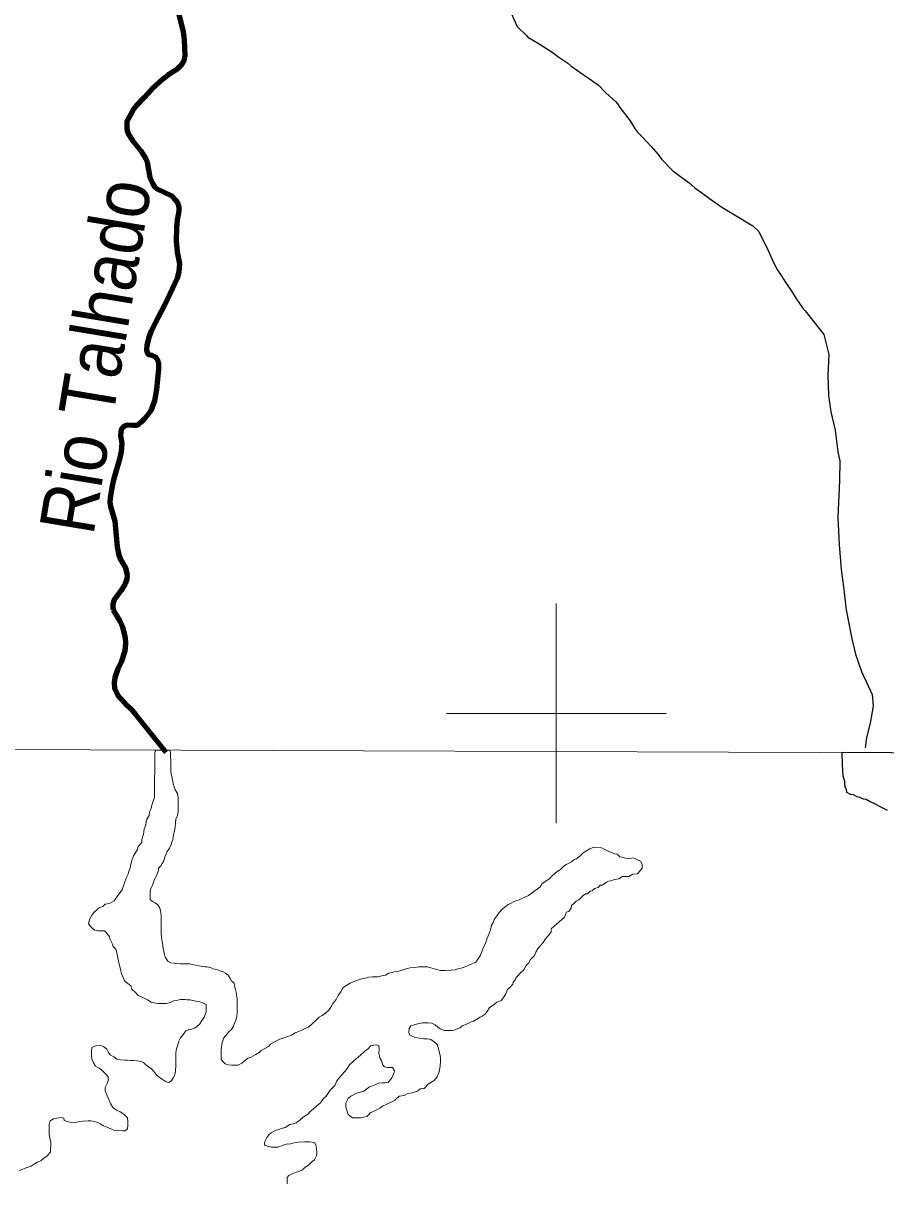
# Model space of a CAD drawing. Extents: x 553962 to 842807, y 8883888 to 9032388.
# Drawn here: x 620146 to 628002, y 8945727 to 8956284 of the extents above; entities that cross this region are included whole.
import ezdxf
from ezdxf.enums import TextEntityAlignment as Align

# ---------------------------------------------------------------- set-up
doc = ezdxf.new("R2010")
doc.units = 0
doc.header["$LTSCALE"] = 200
for name, color, linetype, lineweight in [('1', 7, 'Continuous', 13), ('12', 7, 'Continuous', 25), ('2', 7, 'Continuous', 13), ('21', 7, 'Continuous', 25), ('24', 7, 'Continuous', 25), ('25', 7, 'Continuous', 13), ('9', 7, 'Continuous', 90)]:
    doc.layers.add(name, color=color, linetype=linetype, lineweight=lineweight)
doc.layers.add('49', color=7, linetype='Continuous')

msp = doc.modelspace()

# ---------------------------------------------------------------- linework, layer by layer
at = {"layer": '1'}
msp.add_line((565315.3, 8949866.8), (791497.7, 8949052.2), dxfattribs=at)
at = {"layer": '12'}
for points in [[(624563.3, 8956437), (624643.8, 8956253.8), (624732.1, 8956169.8), (624741.4, 8956157.8), (624844.8, 8956096.9), (624963, 8956021), (625024.6, 8955976), (625106.9, 8955919.1), (625134.8, 8955896.1), (625215.8, 8955838.1), (625381.6, 8955722.2), (625453.3, 8955650.2), (625539.4, 8955570.2), (625559, 8955549.2), (625578.1, 8955517.2), (625672.3, 8955394.1), (625719.6, 8955321.1), (625744.1, 8955288.1), (625787.2, 8955246.1), (625865, 8955162.1), (625928.3, 8955090.1), (625962.8, 8955044), (626062.5, 8954941)], [(626062.5, 8954941), (626210.1, 8954830.1), (626263.6, 8954786.1), (626369.3, 8954710.2), (626395.7, 8954688.2), (626508.6, 8954610.2), (626539.2, 8954592.2), (626598.2, 8954554.3), (626792.1, 8954439.4), (626840.8, 8954390.4), (626864.8, 8954350.4), (626929.5, 8954214.3), (626976, 8954113.2), (627012.7, 8954042.1), (627056.3, 8953977.1), (627085.1, 8953931.1), (627140.4, 8953852), (627187.4, 8953773), (627209.8, 8953740), (627243.8, 8953694), (627268.1, 8953665), (627437.5, 8953449.9)], [(627437.5, 8953449.9), (627481.8, 8953267.7), (627474.2, 8953079.4), (627481, 8952894.1), (627502, 8952745.9), (627539.5, 8952577.7), (627565.1, 8952382.4), (627583.5, 8952301.3), (627578.9, 8952122), (627564.2, 8951783.5), (627578, 8951538.1), (627594.5, 8951309.8), (627615.6, 8951152.6), (627641.3, 8950944.3), (627690, 8950694), (627726.6, 8950540.8), (627780.8, 8950380.6), (627876.2, 8950172.5), (627886.3, 8950067.3), (627860.6, 8949911), (627825.7, 8949779.8), (627813.3, 8949686.6)]]:
    msp.add_lwpolyline(points, dxfattribs=at)
at = {"layer": '2'}
for p, q in [((625000, 8949000), (625000, 8951000)), ((624000, 8950000), (626000, 8950000))]:
    msp.add_line(p, q, dxfattribs=at)
at = {"layer": '21'}
msp.add_lwpolyline([(628960.2, 8949636.4), (627600.1, 8949642.9), (627603.7, 8949532.3), (627605.9, 8949482.3), (627610.5, 8949432.2), (627625.2, 8949384.6), (627625.1, 8949364.6), (627627.4, 8949332), (627639.7, 8949309.5), (627644.5, 8949284.4), (627676.9, 8949264.2), (627704.4, 8949261.6), (627739.3, 8949243.9), (627761.7, 8949238.7), (627796.6, 8949223.5), (627824.1, 8949218.4), (627859, 8949198.2), (627903.8, 8949177.9), (627948.7, 8949152.7), (628014.1, 8949120.8)], dxfattribs=at)
at = {"layer": '24'}
for points in [[(621563.4, 8956363.1), (621602.1, 8956205), (621612.3, 8956132.8), (621617.2, 8955989.6), (621609.4, 8955942.6), (621581.9, 8955900.4), (621546.5, 8955864.3), (621462.3, 8955810.1), (621421.6, 8955778), (621315.5, 8955681.7), (621248.5, 8955606.5), (621180.3, 8955539.2), (621144.2, 8955490.1), (621090.8, 8955387.9), (621089.6, 8955318.8), (621102.6, 8955276.7), (621141.2, 8955216.7), (621216.2, 8955123.7), (621263.9, 8955050.6), (621273.7, 8955018.6), (621298.4, 8954880.4), (621326.6, 8954818.3), (621344.8, 8954792.3), (621361.2, 8954778.3), (621494.9, 8954716.5), (621540.7, 8954668.5), (621556.5, 8954637.4), (621563.9, 8954607.4), (621564.5, 8954574.3), (621548.8, 8954491.2), (621540.9, 8954424.1), (621539.7, 8954301.9), (621548, 8954202.7), (621568.6, 8954096.6), (621562.7, 8954019.5), (621547, 8953964.4), (621433.8, 8953717.8), (621371.7, 8953602.5), (621309.6, 8953474.2), (621290.3, 8953424.1), (621271.3, 8953352), (621268.5, 8953307.9), (621278.3, 8953276.9), (621286.8, 8953268.9), (621318.5, 8953261.9), (621350.1, 8953247.9), (621369.2, 8953222.9), (621379.6, 8953197.9)], [(621379.6, 8953197.9), (621378.8, 8953137.8), (621359.7, 8952949.5), (621342.4, 8952846.3), (621307.8, 8952755.1), (621249.5, 8952681.9), (621219.1, 8952650.8), (621195, 8952631.7), (621171.1, 8952622.7), (621146.2, 8952620.6), (621100.1, 8952625.6), (621079.8, 8952621.5), (621057, 8952606.5), (621039.6, 8952581.4), (621035.3, 8952565.4), (621033.6, 8952527.3), (621045.1, 8952461.2), (621037.1, 8952383.1), (621025.7, 8952328), (620968.5, 8952127.6), (620952.3, 8952055.4), (620937.5, 8951961.3), (620936.1, 8951922.2), (620941.1, 8951883.2), (620980.3, 8951750), (621003, 8951516.7), (621017.4, 8951444.6), (621032.5, 8951402.6), (621077.7, 8951325.5), (621094.2, 8951257.4), (621089.4, 8951221.4), (621074.5, 8951180.3), (621038, 8951120.1), (620972.8, 8951028.9), (620962.2, 8950992.8), (620961.5, 8950967.8), (620966.3, 8950940.7)], [(620966.3, 8950940.7), (621026.2, 8950839.7), (621050.6, 8950784.6), (621074.2, 8950687.5), (621074.2, 8950687.5), (621078.6, 8950636.4), (621071, 8950569.3), (621042.3, 8950477.1), (621007.8, 8950405), (620980.8, 8950323.8), (620974.5, 8950282.7), (620979, 8950226.6), (621004.6, 8950171.6), (621028.3, 8950139.6), (621076, 8950091.6), (621124, 8950045.4), (621171.1, 8949985.9), (621444.2, 8949646.6)]]:
    msp.add_lwpolyline(points, dxfattribs=at)
at = {"layer": '25'}
for points in [[(621482.8, 8949664.5), (621346.7, 8949661.5), (621346.4, 8949629), (621346.2, 8949603.9), (621346.1, 8949583.9), (621345.8, 8949551.4), (621345.6, 8949523.8), (621345.4, 8949491.3), (621345.1, 8949458.7), (621342.3, 8949423.7), (621342, 8949383.7), (621341.8, 8949356.1), (621341.6, 8949328.6), (621341.3, 8949293.5), (621341.1, 8949261), (621340.9, 8949236), (621330.6, 8949201), (621317.8, 8949163.5), (621310.1, 8949133.5), (621297.4, 8949103.6), (621292.1, 8949071.1), (621271.9, 8949038.6), (621266.7, 8949008.6), (621264, 8948986.1), (621248.7, 8948946.2), (621240.8, 8948898.6), (621233.1, 8948876.2), (621227.9, 8948846.2), (621227.8, 8948826.1), (621192.5, 8948788.8), (621187.2, 8948761.3), (621164.5, 8948726.4), (621149.3, 8948704), (621134, 8948661.5), (621126.2, 8948629), (621120.9, 8948594), (621108.2, 8948561.5), (621098, 8948531.6), (621082.7, 8948501.6), (621067.4, 8948459.2), (621046.9, 8948394.2), (621009, 8948341.9), (620973.6, 8948294.6), (620933.4, 8948269.8), (620893.3, 8948262.5), (620871.8, 8948240.8), (620839.7, 8948232.1), (620839.7, 8948232.1), (620790.2, 8948188.4), (620769.8, 8948162.2), (620749.4, 8948124.4), (620741.9, 8948083.3), (620761.7, 8948058.1), (620796.5, 8948025.3), (620826.4, 8948020.1), (620846.5, 8948020), (620866.5, 8948019.9), (620886.5, 8948019.7), (620908.8, 8947999.6), (620933.6, 8947966.9), (620938.4, 8947941.8), (620958.1, 8947899.1), (620965.4, 8947879), (620988.4, 8947853.3), (621002, 8947807.1)], [(621309.6, 8948405), (621322.3, 8948437.5), (621335.1, 8948472.4), (621347.8, 8948499.9), (621360.5, 8948524.8), (621375.8, 8948559.8), (621378.5, 8948592.3), (621398.7, 8948612.2), (621411.4, 8948634.6), (621426.6, 8948657.1), (621436.8, 8948692.1), (621457.2, 8948744.5), (621480, 8948771.9), (621492.7, 8948806.8), (621500.4, 8948829.3), (621508.1, 8948851.8), (621515.9, 8948894.3), (621521.1, 8948919.3), (621528.9, 8948964.3), (621534.2, 8949001.8), (621537, 8949041.9), (621552.2, 8949066.8), (621557.6, 8949109.3), (621557.8, 8949146.9), (621558.1, 8949184.5), (621558.3, 8949204.5), (621556, 8949237), (621551.3, 8949272.1), (621531.5, 8949304.8), (621519.3, 8949339.9), (621511.9, 8949360), (621509.6, 8949382.6), (621502.3, 8949405.1), (621499.9, 8949425.2), (621492.6, 8949447.8), (621490.3, 8949470.3), (621490.4, 8949490.3), (621490.6, 8949510.3), (621490.7, 8949530.4), (621490.9, 8949550.4), (621491, 8949572.9), (621488.8, 8949605.5), (621486.5, 8949638.1), (621484.2, 8949658.1), (621482.8, 8949664.5)], [(625344.2, 8948781.4), (625306.1, 8948768.7), (625269.1, 8948746.8), (625242.2, 8948726.6), (625218.7, 8948704.8), (625183.6, 8948676.1), (625161, 8948666.2), (625138.4, 8948648.8), (625110.8, 8948634), (625090.7, 8948624.1), (625070.6, 8948609.2), (625037.8, 8948579.4), (625010.1, 8948559.5), (624990, 8948544.7), (624957.3, 8948514.8), (624937.1, 8948494.9), (624904.4, 8948472.6), (624871.8, 8948452.8), (624854, 8948420.4), (624826.3, 8948400.5), (624796.2, 8948378.2), (624771, 8948360.8), (624748.4, 8948341), (624713.2, 8948326.2), (624693.2, 8948318.8), (624663.1, 8948304), (624643, 8948296.6), (624617.9, 8948289.2), (624585.2, 8948269.4), (624562.7, 8948259.6), (624532.5, 8948237.2), (624512.4, 8948222.3), (624482.1, 8948187.5), (624461.9, 8948160.1), (624434.1, 8948125.2), (624426.4, 8948095.2), (624411.2, 8948072.8), (624403.4, 8948040.3), (624388.1, 8947995.4), (624370.2, 8947952.9), (624354.9, 8947908), (624332, 8947858), (624311.6, 8947800.6), (624288.8, 8947765.7), (624268.6, 8947735.8), (624246, 8947725.9), (624215.9, 8947713.6), (624193.3, 8947701.2), (624163.2, 8947691.4), (624133.1, 8947681.6), (624100.5, 8947674.3), (624080.5, 8947666.9), (624042.9, 8947662.2), (623990.5, 8947658.6), (623945.8, 8947660.4), (623899.4, 8947670.7), (623858.1, 8947684.4), (623827.6, 8947692.3), (623802.8, 8947692.5), (623780.2, 8947692.7), (623747.7, 8947692.9), (623710.2, 8947688.1), (623670.1, 8947683.4), (623642.6, 8947678.6), (623597.5, 8947663.8), (623574.9, 8947656.5), (623554.8, 8947651.6), (623524.8, 8947646.8), (623504.8, 8947641.9), (623477.2, 8947634.6), (623444.5, 8947617.3), (623409.5, 8947610), (623379.4, 8947602.7), (623349.4, 8947602.9), (623326.8, 8947600.5), (623294.3, 8947598.2), (623274.3, 8947593.4), (623239.2, 8947586.1), (623209.1, 8947578.8), (623176.5, 8947564), (623156.5, 8947559.1), (623123.8, 8947544.3), (623093.7, 8947527), (623061, 8947504.7), (623043.2, 8947472.2), (623015.4, 8947432.3), (622997.6, 8947394.9), (622967.4, 8947360.1), (622947.1, 8947325.2), (622929.4, 8947297.7), (622899.2, 8947270.4), (622869, 8947250.6), (622841.3, 8947233.2), (622808.6, 8947200.9), (622778.4, 8947173.6), (622743.1, 8947143.7), (622713, 8947131.4), (622682.9, 8947116.6), (622655.3, 8947104.3), (622622.7, 8947092), (622590, 8947072.2)], [(625783, 8948590.7), (625782.1, 8948627.4), (625766.8, 8948654.9), (625733.2, 8948670.1), (625702.6, 8948685.4), (625672, 8948679.3), (625632.3, 8948682.4), (625632.3, 8948682.4), (625598.7, 8948691.5), (625580.3, 8948694.6), (625553.8, 8948717.4), (625528.8, 8948722.6), (625506.4, 8948735.2), (625484, 8948740.4), (625461.6, 8948753.1), (625436.6, 8948763.2), (625411.7, 8948775.9), (625344.2, 8948781.4)], [(624953.4, 8948037.9), (625076.8, 8948144.7), (625084.4, 8948167.2), (625092.1, 8948189.7), (625114.7, 8948197.1), (625134.9, 8948229.5), (625140.1, 8948252), (625162.8, 8948271.8), (625182.9, 8948291.7), (625205.5, 8948301.6), (625225.7, 8948321.5), (625245.8, 8948343.9), (625266, 8948356.3), (625286, 8948356.2), (625308.7, 8948381), (625328.7, 8948385.9), (625348.9, 8948405.8), (625381.5, 8948415.6), (625401.6, 8948435.5), (625421.6, 8948437.9), (625456.8, 8948462.7), (625476.9, 8948472.6), (625497, 8948477.4), (625529.6, 8948487.2), (625549.6, 8948489.6), (625569.6, 8948494.5), (625604.8, 8948514.3), (625639.8, 8948516.5), (625662.3, 8948516.4), (625697.5, 8948536.2), (625740.1, 8948540.9), (625783, 8948590.7)], [(622590, 8947072.2), (622557.4, 8947059.8), (622537.3, 8947052.5), (622502.2, 8947040.2), (622482.2, 8947035.3), (622447, 8947015.5), (622419.4, 8947000.7), (622399.3, 8946988.3), (622379.1, 8946968.4), (622346.5, 8946948.6), (622313.8, 8946931.3), (622293.7, 8946913.9), (622263.5, 8946894.1), (622243.4, 8946881.7), (622223.3, 8946871.8), (622193.2, 8946862), (622158, 8946834.7), (622137.9, 8946817.3), (622105.2, 8946797.5), (622075.2, 8946797.7), (622042.7, 8946797.9), (622012.7, 8946800.6), (621985.2, 8946808.3), (621965.4, 8946830.9), (621948.1, 8946853.6), (621948.2, 8946876.1), (621948.4, 8946898.7), (621948.7, 8946938.7), (621951.4, 8946958.7), (621956.6, 8946988.7), (621961.8, 8947011.2), (621972, 8947046.2), (621992.2, 8947068.6), (622020, 8947101), (622040.1, 8947120.8), (622060.4, 8947153.3), (622073.2, 8947185.7), (622083.3, 8947208.2), (622091.1, 8947240.7), (622093.8, 8947275.7), (622094, 8947295.7), (622094.1, 8947315.8), (622094.5, 8947355.8), (622094.6, 8947378.4), (622094.8, 8947400.9), (622090.1, 8947438.5), (622085.3, 8947463.5), (622078, 8947498.6), (622070.7, 8947518.7), (622065.9, 8947543.8), (622043.5, 8947564), (622031.2, 8947586.6), (622011.4, 8947616.7), (621989, 8947634.4), (621966.6, 8947647.1), (621931.7, 8947659.8), (621909.3, 8947670), (621874.3, 8947675.2), (621851.8, 8947685.4), (621821.9, 8947693.1), (621801.9, 8947693.2), (621779.4, 8947695.9), (621749.4, 8947701.1), (621714.5, 8947708.8), (621687, 8947714), (621664.5, 8947719.2), (621632, 8947719.4), (621604.5, 8947719.6), (621574.5, 8947719.8), (621542, 8947722.5), (621519.5, 8947725.1), (621489.5, 8947730.3), (621464.6, 8947743), (621439.8, 8947781.9), (621439.8, 8947781.9), (621432.8, 8947805.4), (621428.1, 8947836), (621421, 8947857.1), (621416.3, 8947890), (621416.3, 8947890), (621406.9, 8947955.9), (621406.9, 8947955.9), (621406.9, 8947955.9), (621401.6, 8948001.3), (621401.6, 8948001.3), (621401.8, 8948038.9), (621402.1, 8948066.4), (621402.2, 8948088.9), (621402.5, 8948124), (621402.7, 8948156.5), (621400.5, 8948186.6), (621395.6, 8948206.7), (621390.8, 8948226.7), (621373.5, 8948256.9), (621348.6, 8948277.1), (621323.7, 8948287.2), (621303.8, 8948307.4), (621301.5, 8948329.9), (621301.7, 8948350), (621301.9, 8948380), (621309.6, 8948405)], [(623458.1, 8946443), (623503.3, 8946462.8), (623530.9, 8946480.1), (623571.2, 8946514.9), (623593.8, 8946519.7), (623616.3, 8946522.1), (623648.9, 8946539.4), (623689, 8946546.7), (623741.7, 8946563.8), (623761.8, 8946581.2), (623796.8, 8946586), (623834.6, 8946623.3), (623889.9, 8946658), (623915.2, 8946690.4), (623934, 8946736.3), (623942.9, 8946789.7), (623945.2, 8946834.1), (623947.4, 8946867.5), (623938.5, 8946911.9), (623925.1, 8946954.2), (623918.5, 8946983.1), (623907.3, 8946996.4), (623890.1, 8947011), (623857.8, 8947031.2), (623827.8, 8947036.4), (623790.3, 8947036.7), (623752.8, 8947044.4), (623717.8, 8947049.7), (623695.4, 8947057.3), (623663, 8947075.1), (623658.2, 8947097.6), (623660.9, 8947132.7), (623676.1, 8947155.1), (623696.2, 8947162.5), (623728.8, 8947169.8), (623751.3, 8947177.1), (623783.9, 8947181.9), (623803.9, 8947181.8), (623833.9, 8947181.6), (623868.9, 8947178.8), (623898.8, 8947163.6), (623921.1, 8947143.5), (623943.5, 8947128.3), (623978.4, 8947113), (623998.4, 8947112.9), (624028.5, 8947112.7), (624051, 8947112.6), (624073.5, 8947117.4), (624098.6, 8947127.3), (624126.7, 8947136.9), (624144.4, 8947154.6), (624182.9, 8947172.3), (624230.2, 8947193), (624230.2, 8947193), (624230.2, 8947193), (624248, 8947198.9), (624284.4, 8947218.7), (624307, 8947236.1), (624327.1, 8947243.4), (624352.2, 8947263.3), (624372.4, 8947285.7), (624392.7, 8947323.1), (624392.7, 8947323.1), (624425.5, 8947343.8), (624458.1, 8947370.2), (624478.2, 8947377.6), (624498.2, 8947387.5), (624521, 8947412.4), (624541.2, 8947447.3), (624556.5, 8947487.2), (624584.2, 8947512.1), (624604.4, 8947534.5), (624607.1, 8947554.5), (624627.2, 8947574.4), (624634.9, 8947596.9), (624655, 8947614.3), (624672.7, 8947636.7), (624705.5, 8947666.5), (624725.8, 8947703.9), (624748.4, 8947726.3), (624766.2, 8947758.8), (624801.5, 8947796.1), (624814.2, 8947826), (624837, 8947863.4), (624859.7, 8947890.8), (624879.9, 8947913.2), (624897.6, 8947938.1), (624910.3, 8947960.6), (624930.4, 8947978), (624953.2, 8948012.9), (624953.3, 8948032.3)], [(621002, 8947807.1), (621010.2, 8947760.9), (621021.1, 8947717.4), (621032, 8947671.2), (621042.8, 8947627.7), (621073.1, 8947562.9), (621125.3, 8947520), (621135.1, 8947489.8), (621169.8, 8947459.6), (621194.6, 8947431.9), (621237, 8947414.1), (621276.9, 8947391.3), (621311.7, 8947371), (621354.2, 8947360.7), (621374.2, 8947360.6), (621394.2, 8947360.5), (621424.2, 8947360.3), (621446.7, 8947360.1), (621486.8, 8947367.4), (621514.4, 8947382.2), (621554.5, 8947389.4), (621574.5, 8947394.3), (621594.5, 8947394.2), (621617, 8947394), (621637, 8947393.9), (621667.1, 8947393.7), (621707, 8947383.4), (621754.5, 8947375.6), (621786.9, 8947362.9), (621811.8, 8947350.2), (621811.6, 8947327.7), (621811.3, 8947287.6), (621803.6, 8947257.6), (621793.4, 8947232.6), (621773.2, 8947205.2), (621755.4, 8947175.3), (621725.2, 8947145.5)], [(621725.2, 8947145.5), (621705.1, 8947133.1), (621672.5, 8947123.3), (621647.5, 8947118.4), (621627.4, 8947111.1), (621607.1, 8947081.2), (621579.4, 8947046.3), (621561.6, 8947011.4), (621553.9, 8946983.9), (621546.2, 8946956.4), (621538.5, 8946933.9), (621535.8, 8946903.9), (621535.6, 8946881.3), (621535.3, 8946838.8), (621535, 8946808.8), (621534.9, 8946786.2), (621534.6, 8946751.2), (621529.4, 8946721.2), (621514.1, 8946686.2), (621496.4, 8946656.3), (621473.7, 8946638.9), (621448.8, 8946646.6), (621411.4, 8946669.4), (621386.5, 8946684.6), (621364.2, 8946707.2), (621332, 8946742.5), (621317.1, 8946762.6), (621287.2, 8946782.8), (621259.9, 8946803.1), (621242.5, 8946823.2), (621217.6, 8946830.9), (621185.1, 8946836.1), (621155.1, 8946841.3), (621122.6, 8946841.5), (621095.1, 8946841.7), (621072.6, 8946841.8), (621032.6, 8946847.1), (620997.6, 8946852.4), (620970.3, 8946872.6), (620937.9, 8946892.8), (620923.1, 8946912.9), (620908.3, 8946943.1), (620880.9, 8946963.3), (620848.6, 8946981), (620811, 8946976.3), (620770.8, 8946959), (620768.1, 8946929), (620767.8, 8946881.4), (620770.1, 8946856.4), (620784.8, 8946826.2), (620804.6, 8946788.6), (620837, 8946770.8), (620859.3, 8946755.6), (620896.6, 8946717.8), (620918.9, 8946690.2), (620918.6, 8946657.6), (620910.9, 8946630.1), (620893.1, 8946595.2), (620892.9, 8946562.7), (620907.6, 8946527.5), (620924.8, 8946484.8), (620942, 8946447.2), (620961.8, 8946412), (620996.6, 8946389.2), (621029, 8946374)], [(622691, 8945845.7), (622691, 8945845.7), (622713.4, 8945869.7), (622743.6, 8945887), (622778.8, 8945921.8), (622799, 8945936.7), (622816.7, 8945971.6), (622819.5, 8945999.1), (622817.2, 8946036.7), (622812.5, 8946071.8), (622797.7, 8946094.4), (622797.7, 8946094.4), (622756.2, 8946100.3), (622708, 8946100.3), (622654.2, 8946097.5), (622614.6, 8946089), (622572.1, 8946077.7), (622552.5, 8946081), (622514.8, 8946068.7), (622467.2, 8946051.5), (622444.7, 8946051.7), (622407.2, 8946051.9), (622372.2, 8946059.7), (622344.8, 8946069.9), (622344.9, 8946089.9), (622352.6, 8946114.9), (622365.3, 8946139.8), (622383, 8946162.2), (622403.2, 8946182.1), (622425.8, 8946194.5), (622448.3, 8946204.4), (622468.4, 8946209.2), (622488.5, 8946216.6), (622508.5, 8946224), (622531.1, 8946228.8), (622574.9, 8946256), (622574.9, 8946256), (622606.1, 8946264.5), (622631.6, 8946273), (622665.5, 8946295.6), (622696.7, 8946323.9), (622736.3, 8946349.4), (622759, 8946374.9), (622787.3, 8946397.5), (622807.1, 8946414.5), (622824.1, 8946431.5), (622852.4, 8946454.1), (622880.7, 8946494.4), (622900.9, 8946511.8), (622918.6, 8946534.2), (622941.3, 8946569.1), (622964, 8946591.5), (622984.2, 8946613.9), (623002, 8946656.3), (623022.2, 8946681.2), (623052.1, 8946712.6), (623090, 8946759.3), (623116.7, 8946801.6), (623161.1, 8946841.6), (623216.8, 8946888.3), (623256.8, 8946926.1), (623290.2, 8946948.3), (623310.2, 8946972.7), (623339.1, 8946979.4), (623363.6, 8946981.6), (623385.8, 8946975), (623388.1, 8946941.6), (623384.1, 8946906.7), (623394.7, 8946863.8), (623412.5, 8946834.9), (623417, 8946803.8), (623437, 8946783.8), (623465.6, 8946775.9), (623510.7, 8946775.7), (623527.9, 8946745.5), (623520.3, 8946723), (623502.5, 8946683.1), (623469.6, 8946640.7), (623439.6, 8946635.9), (623419.6, 8946636.1), (623382, 8946633.8), (623351.9, 8946619), (623299.2, 8946599.3), (623248.9, 8946562.1), (623181.2, 8946542.5), (623128.5, 8946515.3), (623105.8, 8946495.4), (623085.5, 8946450.5), (623085.2, 8946415.5), (623095, 8946380.3), (623104.7, 8946347.7), (623144.5, 8946317.4), (623182, 8946317.2), (623222, 8946316.9), (623244.6, 8946324.3), (623279.7, 8946329.1), (623307.4, 8946363.9), (623355.1, 8946383.6), (623395.3, 8946405.9), (623418, 8946425.8), (623458.1, 8946443)], [(621029, 8946374), (621063.9, 8946351.2), (621096.1, 8946318.5), (621098.4, 8946285.9), (621098.1, 8946250.8), (621095.4, 8946218.3), (621075.2, 8946198.4), (621050.2, 8946201.1), (621005.2, 8946203.9), (620970.2, 8946206.6), (620942.8, 8946216.8), (620907.9, 8946234.6), (620878, 8946244.8), (620848.1, 8946262.5), (620825.7, 8946275.2), (620795.7, 8946285.4), (620760.8, 8946290.6), (620738.2, 8946290.8), (620693.2, 8946288.6), (620645.6, 8946281.4), (620613.1, 8946274.1), (620580.6, 8946274.3), (620550.6, 8946284.5), (620520.7, 8946294.7), (620515.8, 8946314.8), (620493.4, 8946319.9), (620470.8, 8946317.6), (620450.8, 8946315.2), (620423.2, 8946307.9), (620393.1, 8946290.6), (620382.9, 8946260.6), (620382.6, 8946220.5), (620382.4, 8946200.5), (620382.2, 8946170.5), (620384.5, 8946147.9), (620391.8, 8946117.8), (620399.1, 8946095.2)], [(620399.1, 8946095.2), (620398.9, 8946062.7), (620396.2, 8946042.7), (620393.4, 8946005.2), (620360.6, 8945967.8), (620330.5, 8945948), (620305.3, 8945928.1), (620277.7, 8945913.3), (620245, 8945896), (620219.9, 8945878.6), (620174.7, 8945861.4), (620112, 8945839.3)], [(622549.7, 8945718), (622549.4, 8945757.9), (622549.4, 8945774.9), (622549.4, 8945774.9), (622566.4, 8945791.9), (622594.7, 8945808.9), (622625.9, 8945820.2), (622657, 8945828.7), (622691, 8945845.7)]]:
    msp.add_lwpolyline(points, dxfattribs=at)
at = {"layer": '9'}
for points in [[(621563.4, 8956363.1), (621602.1, 8956205), (621612.3, 8956132.8), (621617.2, 8955989.6), (621609.4, 8955942.6), (621581.9, 8955900.4), (621546.5, 8955864.3), (621462.3, 8955810.1), (621421.6, 8955778), (621315.5, 8955681.7), (621248.5, 8955606.5), (621180.3, 8955539.2), (621144.2, 8955490.1), (621090.8, 8955387.9), (621089.6, 8955318.8), (621102.6, 8955276.7), (621141.2, 8955216.7), (621216.2, 8955123.7), (621263.9, 8955050.6), (621273.7, 8955018.6), (621298.4, 8954880.4), (621326.6, 8954818.3), (621344.8, 8954792.3), (621361.2, 8954778.3), (621494.9, 8954716.5), (621540.7, 8954668.5), (621556.5, 8954637.4), (621563.9, 8954607.4), (621564.5, 8954574.3), (621548.8, 8954491.2), (621540.9, 8954424.1), (621539.7, 8954301.9), (621548, 8954202.7), (621568.6, 8954096.6), (621562.7, 8954019.5), (621547, 8953964.4), (621433.8, 8953717.8), (621371.7, 8953602.5), (621309.6, 8953474.2), (621290.3, 8953424.1), (621271.3, 8953352), (621268.5, 8953307.9), (621278.3, 8953276.9), (621286.8, 8953268.9), (621318.5, 8953261.9), (621350.1, 8953247.9), (621369.2, 8953222.9), (621379.6, 8953197.9)], [(621379.6, 8953197.9), (621378.8, 8953137.8), (621359.7, 8952949.5), (621342.4, 8952846.3), (621307.8, 8952755.1), (621249.5, 8952681.9), (621219.1, 8952650.8), (621195, 8952631.7), (621171.1, 8952622.7), (621146.2, 8952620.6), (621100.1, 8952625.6), (621079.8, 8952621.5), (621057, 8952606.5), (621039.6, 8952581.4), (621035.3, 8952565.4), (621033.6, 8952527.3), (621045.1, 8952461.2), (621037.1, 8952383.1), (621025.7, 8952328), (620968.5, 8952127.6), (620952.3, 8952055.4), (620937.5, 8951961.3), (620936.1, 8951922.2), (620941.1, 8951883.2), (620980.3, 8951750), (621003, 8951516.7), (621017.4, 8951444.6), (621032.5, 8951402.6), (621077.7, 8951325.5), (621094.2, 8951257.4), (621089.4, 8951221.4), (621074.5, 8951180.3), (621038, 8951120.1), (620972.8, 8951028.9), (620962.2, 8950992.8), (620961.5, 8950967.8), (620966.3, 8950940.7)], [(620966.3, 8950940.7), (621026.2, 8950839.7), (621050.6, 8950784.6), (621074.2, 8950687.5), (621074.2, 8950687.5), (621078.6, 8950636.4), (621071, 8950569.3), (621042.3, 8950477.1), (621007.8, 8950405), (620980.8, 8950323.8), (620974.5, 8950282.7), (620979, 8950226.6), (621004.6, 8950171.6), (621028.3, 8950139.6), (621076, 8950091.6), (621124, 8950045.4), (621171.1, 8949985.9), (621444.2, 8949646.6)]]:
    msp.add_lwpolyline(points, dxfattribs=at)

# ---------------------------------------------------------------- texts
at = {"layer": '49', "width": 0.9}
msp.add_text('Rio Talhado', height=500, rotation=80.538, dxfattribs=at).set_placement((621050.4, 8953212.3), align=Align.CENTER)

doc.saveas('drawing.dxf')
